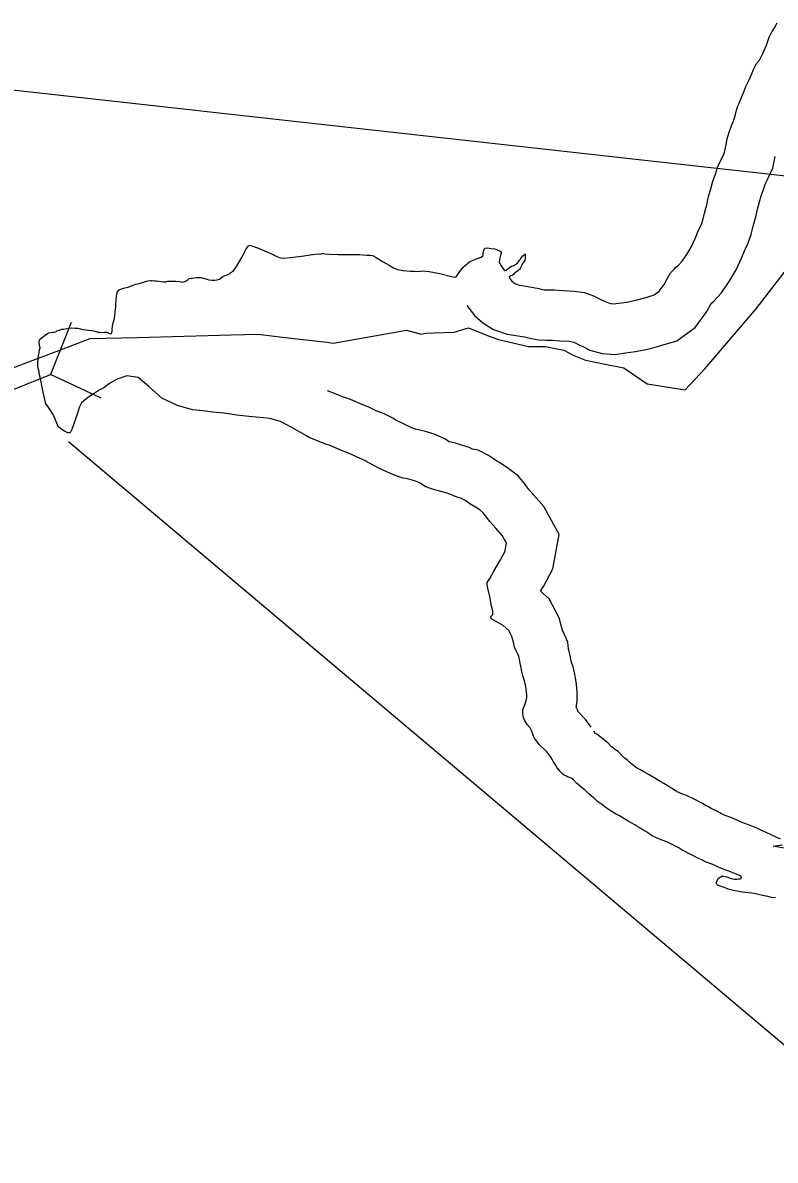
# Model space of a CAD drawing. Extents: x 1662474 to 1856135, y 779280 to 917889.
# Drawn here: x 1732908 to 1734028, y 797388 to 799082 of the extents above; entities that cross this region are included whole.
import ezdxf

# ---------------------------------------------------------------- set-up
doc = ezdxf.new("R2010")
doc.units = 0
for name, color, linetype in [('Exist Boundary Political City Limit New', 7, 'Continuous'), ('Exist Hydrographic Lake Shore', 7, 'Continuous'), ('Exist Road Secondary Structure Culvert CELL', 7, 'Continuous'), ('Exist Road Secondary Structure Standard Bridge Number Label', 7, 'Continuous'), ('Exist Vertical Profile Horizontal Axis Label Major', 7, 'Continuous'), ('Map Preparation Boundary City Limit Buffer Line', 7, 'Continuous'), ('Old_Level_44', 7, 'Continuous')]:
    doc.layers.add(name, color=color, linetype=linetype)

msp = doc.modelspace()

# ---------------------------------------------------------------- linework, layer by layer
at = {"layer": 'Exist Boundary Political City Limit New'}
msp.add_lwpolyline([(1732862.6, 798556.4), (1732961.8, 798593.8), (1733008.6, 798611.4), (1733078.5, 798613.3), (1733218.5, 798617.1), (1733258.2, 798618.2), (1733294.6, 798613.8), (1733360.9, 798605.9), (1733370.2, 798604.8), (1733395.4, 798609.2), (1733479.2, 798624.1), (1733501, 798618.2), (1733507.9, 798619.4), (1733520.4, 798619.8), (1733550.5, 798620.9), (1733571.6, 798627.4), (1733602.2, 798614.9), (1733616.5, 798610.2), (1733660.9, 798599.6), (1733686.5, 798599.9), (1733713.5, 798594.2), (1733728.4, 798586.4), (1733745.6, 798579.2), (1733770.2, 798574.2), (1733802.9, 798568.1), (1733837.8, 798544), (1733894.2, 798535), (1733923.5, 798566.2), (1733999.9, 798655.6), (1734073.4, 798751.2)], dxfattribs=at)
at = {"layer": 'Exist Hydrographic Lake Shore'}
for points in [[(1733954.8, 798897.9), (1733956.9, 798908.9), (1733959.8, 798918.9), (1733963.4, 798928.3), (1733966.8, 798937), (1733969.1, 798945.1), (1733970.8, 798951.7), (1733972, 798956.4), (1733973.6, 798959.6), (1733975.1, 798963.5), (1733978.1, 798970.6), (1733981.8, 798978.8), (1733984.6, 798987.1), (1733988.9, 798995.8), (1733992.8, 799004.7), (1733996.1, 799012.3), (1733998.5, 799017.3), (1734000.6, 799021), (1734004.9, 799026), (1734009.6, 799034.9), (1734015.4, 799048.6), (1734019.5, 799060.4), (1734021.6, 799065.6), (1734023.8, 799069), (1734027.1, 799074.2), (1734031.4, 799081.9)], [(1733590.4, 798732.6), (1733593.6, 798735.2), (1733593.6, 798738.6), (1733594.4, 798742.8), (1733595.9, 798746.2), (1733600.1, 798746.4), (1733605.6, 798745.7), (1733610.4, 798744.9), (1733614, 798744.1), (1733616.4, 798742.5), (1733618.5, 798742), (1733620.4, 798740.7), (1733620.4, 798738.3), (1733619.5, 798735.9), (1733618.2, 798731.8), (1733617.1, 798725.2), (1733620.1, 798719.7), (1733623.2, 798715.2), (1733625.4, 798713.1), (1733627.6, 798713.6), (1733630.6, 798716), (1733634.2, 798718.4), (1733636.9, 798719.9), (1733639.2, 798720.4), (1733642.1, 798722.3), (1733644.5, 798723.9), (1733646, 798726), (1733647.6, 798728.1), (1733649.2, 798729.9), (1733650.8, 798732), (1733652.4, 798734.9), (1733655.8, 798737.8), (1733656, 798732.8), (1733656, 798730.7), (1733655.5, 798728.3), (1733653.6, 798725.4), (1733652.1, 798723.1), (1733651, 798720.8), (1733650.2, 798718.9), (1733649, 798716.8), (1733647.6, 798714.4), (1733645.2, 798712.6), (1733642.9, 798710.8), (1733640.8, 798709.2), (1733638.8, 798707.1), (1733636.4, 798705.2), (1733634.2, 798704.8), (1733632.4, 798702.9), (1733633.8, 798700), (1733636.1, 798696.9), (1733638.5, 798694.8), (1733641.4, 798692.9), (1733646.9, 798691.1), (1733657.4, 798689.5), (1733668.4, 798687.7), (1733676.5, 798686.1), (1733681.2, 798684.8), (1733684.4, 798684.2), (1733689.6, 798684), (1733699.4, 798684), (1733712.5, 798683.2), (1733728.8, 798682.1), (1733744.2, 798680.1), (1733757.6, 798675.1), (1733767.6, 798670.3), (1733775.2, 798666.9), (1733779.9, 798664.6), (1733783.6, 798663.5), (1733787.5, 798663.2), (1733795.6, 798664.3), (1733807.2, 798665.9), (1733822.8, 798669.3), (1733837.6, 798673.2), (1733847.9, 798676.4), (1733855.5, 798681.9), (1733862.9, 798691.9), (1733868.4, 798702.4), (1733872.2, 798709.4), (1733875.8, 798712.9), (1733878.1, 798715.2), (1733880.4, 798717.6), (1733884.4, 798721), (1733889.6, 798726.8), (1733896.5, 798736.5), (1733903.5, 798748.8), (1733909.6, 798761.7), (1733914.2, 798772.9), (1733918, 798780.6), (1733920.4, 798787.9), (1733923.2, 798798.4), (1733926.4, 798810.5), (1733929.2, 798823.1), (1733932.6, 798834.6), (1733935.5, 798845.9), (1733939.2, 798856.4), (1733942.6, 798866.4), (1733946.4, 798875.1), (1733949.8, 798881.9), (1733952.9, 798888.7), (1733954.8, 798897.9)], [(1733047.6, 798674.2), (1733048.8, 798680.8), (1733051.6, 798684), (1733055.2, 798685.6), (1733060, 798686.9), (1733065.2, 798688.2), (1733070.8, 798690.6), (1733076.2, 798692.6), (1733081.2, 798693.7), (1733086.5, 798694.8), (1733090.8, 798696.3), (1733094.4, 798697.4), (1733098, 798697.9), (1733100.6, 798697.9), (1733104.1, 798697.6), (1733107.2, 798697.6), (1733110.6, 798696.9), (1733114.2, 798696.3), (1733117.8, 798696.1), (1733120.9, 798696.1), (1733124, 798697.1), (1733128.8, 798697.1), (1733135.6, 798696.9), (1733142.1, 798696.3), (1733145.5, 798695.6), (1733149.2, 798696.3), (1733151.4, 798697.6), (1733153.6, 798699.2), (1733156, 798701.1), (1733157.9, 798701.3), (1733160.5, 798701.6), (1733163.1, 798701.8), (1733166.8, 798702.4), (1733170.5, 798702.4), (1733173.6, 798702.4), (1733176, 798701.6), (1733178.9, 798700.8), (1733181.5, 798700), (1733184.9, 798699.2), (1733189.6, 798698.7), (1733194.1, 798698.7), (1733197.5, 798699.2), (1733200.6, 798700.2), (1733202.8, 798701.6), (1733205.9, 798703.7), (1733209.4, 798705.2), (1733213.2, 798707.1), (1733215.6, 798708.1), (1733218, 798709.7), (1733221.1, 798712.1), (1733226.4, 798718.9), (1733234, 798732), (1733240.2, 798744.1), (1733244.2, 798749.6), (1733246.6, 798750.4), (1733251.4, 798748.8), (1733257.4, 798746.7), (1733263.6, 798744.1), (1733271.5, 798740.9), (1733280.8, 798736.5), (1733283.4, 798735.4), (1733286.5, 798733.6), (1733291.2, 798731.5), (1733296.8, 798731.2), (1733306.4, 798732.2), (1733323.2, 798734.4), (1733339.5, 798736.5), (1733347.9, 798737.5), (1733350.8, 798737.2), (1733353.9, 798738.1), (1733355.8, 798738.1), (1733358.1, 798737.8), (1733364.4, 798737.2), (1733377.5, 798736.8), (1733394.4, 798736.8), (1733409.6, 798736.5), (1733420.4, 798735.9), (1733425.9, 798735.7), (1733428.5, 798735.2), (1733431.4, 798734.1), (1733435.6, 798731.2), (1733444.5, 798726), (1733453.6, 798720.8), (1733459.8, 798716.8), (1733465.8, 798714.4), (1733474.6, 798712.9), (1733484.6, 798712.1), (1733492, 798711.8), (1733497.2, 798711.6), (1733503.2, 798712.3), (1733513.2, 798711.6), (1733529.2, 798708.4), (1733544.5, 798704.2), (1733550.8, 798702.9), (1733553.1, 798703.4), (1733556.2, 798707.9), (1733563.4, 798717.3), (1733573.4, 798726.5), (1733583.6, 798730.4), (1733590.4, 798732.6)], [(1733046.1, 798654.9), (1733046.4, 798659.3), (1733046.4, 798663.2), (1733046.9, 798668), (1733047.6, 798674.2)], [(1733335.6, 798463.5), (1733329.5, 798467.2), (1733322.5, 798470.9), (1733308.8, 798479.2), (1733292, 798487.9), (1733276, 798492.4), (1733260.8, 798493.9), (1733244.8, 798495.6), (1733226.6, 798497.6), (1733208, 798500.2), (1733190.6, 798502.1), (1733176.8, 798503.7), (1733160.8, 798505.5), (1733138.5, 798511.6), (1733114.9, 798522.8), (1733095.9, 798539.9), (1733079.9, 798553.6), (1733063.1, 798555.9), (1733048.4, 798550.9), (1733037.1, 798544.4), (1733028.8, 798538.3), (1733021.9, 798534.4), (1733014.6, 798529.9), (1733005.9, 798524.4), (1732999.1, 798518.9), (1732995.6, 798515.8), (1732994.1, 798512.9), (1732992.2, 798508.7), (1732989.4, 798500.5), (1732985.1, 798487.7), (1732981, 798476.1), (1732978.4, 798471.1), (1732975.2, 798471.1), (1732970, 798473.8), (1732964.5, 798476.9), (1732960.8, 798480.3), (1732958.6, 798485.3), (1732956.2, 798491.6), (1732953.1, 798498.4), (1732948.8, 798505.2), (1732944.8, 798511.3), (1732942.4, 798514.2), (1732941.1, 798520.5), (1732938.5, 798531.5), (1732936.1, 798544.1), (1732933.8, 798554.1), (1732932.4, 798559.6), (1732932.4, 798562.2), (1732931.4, 798565.6), (1732930.4, 798570.1), (1732930.4, 798575.6), (1732930.9, 798581.6), (1732931.4, 798586.4), (1732932.6, 798590), (1732933.2, 798594.5), (1732933.8, 798597.6), (1732933.2, 798602.4), (1732932.6, 798606.1), (1732933.2, 798608.9), (1732934.8, 798611.6), (1732937.9, 798614.2), (1732941.4, 798616), (1732942.6, 798617.6), (1732944.8, 798619.2), (1732947.1, 798619.9), (1732950.2, 798620.5), (1732952.6, 798621), (1732954.5, 798621.2), (1732957.1, 798621.5), (1732958.6, 798623.1), (1732962.9, 798624.1), (1732966, 798625.4), (1732968.6, 798625.7), (1732971.2, 798626.2), (1732976, 798626.8), (1732981.2, 798627.3), (1732986, 798627), (1732989.9, 798626.8), (1732993.9, 798626), (1732997.5, 798625.2), (1733002, 798624.7), (1733005.9, 798624.1), (1733010.4, 798623.6), (1733014, 798622.8), (1733017.2, 798622.1), (1733020.1, 798621.2), (1733022.5, 798620.8), (1733025.6, 798620.5), (1733029.5, 798621), (1733033.5, 798621), (1733036.4, 798619.7), (1733038.5, 798618.4), (1733040.9, 798619.7), (1733041.4, 798623.1), (1733041.4, 798626.2), (1733042.4, 798632.8), (1733044, 798640.1), (1733045.2, 798645.4), (1733045.5, 798650.1), (1733046.1, 798654.9)], [(1733694.1, 797987.9), (1733688.6, 797995.3), (1733684.1, 798000), (1733679.9, 798003.7), (1733676.8, 798007.1), (1733674.4, 798010.5), (1733672, 798013.7), (1733669.6, 798016.6), (1733668.1, 798020.8), (1733666.8, 798023.9), (1733665.5, 798027.6), (1733663.4, 798031.5), (1733659.1, 798036.8), (1733655.5, 798042.2), (1733653.6, 798046.8), (1733653.1, 798049.9), (1733652.6, 798052.8), (1733652.6, 798055.6), (1733652.6, 798058.2), (1733653.6, 798061.4), (1733655.5, 798066.1), (1733657.6, 798072.2), (1733658.4, 798076.9), (1733658.4, 798081.1), (1733658.1, 798085.1), (1733657.6, 798089.2), (1733656.9, 798093.4), (1733656.2, 798097.6), (1733655.2, 798101.9), (1733653.1, 798107.9), (1733651.2, 798115.8), (1733649.8, 798123.4), (1733648.6, 798128.1), (1733647.9, 798131.2), (1733646.9, 798135.2), (1733646.4, 798138.9), (1733645.2, 798141.5), (1733642.4, 798146.2), (1733640.2, 798151.7), (1733638.8, 798159.3), (1733636.4, 798167.8), (1733631.6, 798176.9), (1733623.2, 798184.2), (1733612.8, 798190.1), (1733605.4, 798194.2), (1733605.1, 798197.6), (1733607.8, 798200.5), (1733608, 798205.5), (1733605.9, 798213.1), (1733603.2, 798227.1), (1733600.4, 798239.6), (1733599.6, 798245.4), (1733599.6, 798248.1), (1733603.5, 798254.3), (1733609.4, 798265.1), (1733618, 798279.5), (1733625.6, 798293.7), (1733628, 798306.8), (1733621.6, 798318.4), (1733612.5, 798329.1), (1733603.5, 798339.1), (1733597.2, 798347.5), (1733593.2, 798352.5), (1733588.4, 798356.2), (1733579.6, 798361.9), (1733573.6, 798365.1), (1733567.6, 798369.6), (1733563.1, 798372.4), (1733560.2, 798374), (1733556.2, 798374.8), (1733550.8, 798376.9), (1733545.2, 798379.2), (1733539.5, 798381.1), (1733532.4, 798383.4), (1733522.8, 798385.6), (1733513.5, 798388.7), (1733507.2, 798391.3), (1733503.2, 798393.7), (1733499.6, 798396.3), (1733494.4, 798398.7), (1733488, 798400.8), (1733480.8, 798402.4), (1733474.4, 798403.4), (1733468.4, 798405.5), (1733460.2, 798408.4), (1733450.2, 798412.9), (1733439.2, 798418.1), (1733429.5, 798422.8), (1733424.2, 798425.8), (1733421.9, 798427.1), (1733420.1, 798428.4), (1733414, 798431.5), (1733404.9, 798435.2), (1733392.8, 798440.7), (1733379.9, 798445.9), (1733370, 798450.4), (1733364.4, 798452.5), (1733357.9, 798454.6), (1733346.9, 798459.3), (1733335.6, 798463.5)], [(1734028.5, 797778.5), (1734022.8, 797779.2), (1734017.1, 797780.6), (1734009.6, 797781.9), (1734001.1, 797784), (1733996.8, 797784.8), (1733993.5, 797785.6), (1733988, 797786.1), (1733983.4, 797786.4), (1733979.6, 797787.1), (1733976.8, 797787.7), (1733971.2, 797788.4), (1733966, 797789.2), (1733962, 797790.6), (1733958.4, 797791.6), (1733953.6, 797793.2), (1733947.6, 797795.3), (1733942.4, 797797.6), (1733940.2, 797801.6), (1733943.8, 797807.6), (1733949.8, 797811.3), (1733956.2, 797809.8), (1733962.9, 797807.1), (1733967.6, 797806.3), (1733971.2, 797806.3), (1733973.6, 797806.8), (1733976, 797806.8), (1733978.1, 797807.9), (1733977, 797810.8), (1733971.5, 797813.4), (1733961.5, 797817.1), (1733948.4, 797822.3), (1733935.2, 797828.1), (1733924.2, 797832.3), (1733918.8, 797834.9), (1733914, 797837), (1733906.4, 797841.2), (1733898.5, 797845.1), (1733894.1, 797847.5), (1733889.9, 797849.6), (1733883.6, 797853.3), (1733875.1, 797857.8), (1733866.8, 797861.7), (1733858.6, 797864.8), (1733851.6, 797868), (1733845.2, 797871.1), (1733840.2, 797874.3), (1733835.9, 797877.2), (1733831.9, 797879.2), (1733828, 797881.9), (1733823.8, 797884.2), (1733819.2, 797887.1), (1733814, 797890.1), (1733809.6, 797892.9), (1733802.8, 797896.9), (1733796.5, 797900.6), (1733790.4, 797903.7), (1733784.1, 797907.4), (1733776.8, 797912.4), (1733770, 797917.3), (1733764.4, 797921.6), (1733759.8, 797926), (1733754.8, 797929.7), (1733750.8, 797933.6), (1733747.6, 797936.5), (1733745.2, 797939.1), (1733742.1, 797941.2), (1733737.9, 797944.9), (1733732.6, 797949.4), (1733728, 797954.3), (1733725.4, 797956.4), (1733721.1, 797958), (1733718.8, 797958.6), (1733716.4, 797960.1), (1733714, 797961.2), (1733711.6, 797963), (1733710.1, 797964.8), (1733708.2, 797966.7), (1733706.6, 797968.5), (1733703.5, 797972.2), (1733701.4, 797976.4), (1733698.2, 797981.1), (1733694.1, 797987.9)]]:
    msp.add_lwpolyline(points, dxfattribs=at)
at = {"layer": 'Exist Road Secondary Structure Culvert CELL'}
for p in [(1732979.9, 798635.2), (1732764.9, 798484.3), (1733024.8, 798522.8)]:
    msp.add_line(p, (1732949.2, 798557.8), dxfattribs=at)
at = {"layer": 'Exist Road Secondary Structure Standard Bridge Number Label'}
msp.add_line((1732823.4, 798989.5), (1735288.6, 798715.6), dxfattribs=at)
at = {"layer": 'Exist Vertical Profile Horizontal Axis Label Major'}
msp.add_line((1732976.4, 798458.4), (1734773.8, 796941.9), dxfattribs=at)
at = {"layer": 'Map Preparation Boundary City Limit Buffer Line'}
msp.add_lwpolyline([(1732862.6, 798556.4), (1732961.8, 798593.8), (1733008.6, 798611.4), (1733078.5, 798613.3), (1733218.5, 798617.1), (1733258.2, 798618.2), (1733294.6, 798613.8), (1733360.9, 798605.9), (1733370.2, 798604.8), (1733395.4, 798609.2), (1733479.2, 798624.1), (1733501, 798618.2), (1733507.9, 798619.4), (1733520.4, 798619.8), (1733550.5, 798620.9), (1733571.6, 798627.4), (1733602.2, 798614.9), (1733616.5, 798610.2), (1733660.9, 798599.6), (1733686.5, 798599.9), (1733713.5, 798594.2), (1733728.4, 798586.4), (1733745.6, 798579.2), (1733770.2, 798574.2), (1733802.9, 798568.1), (1733837.8, 798544), (1733894.2, 798535), (1733923.5, 798566.2), (1733999.9, 798655.6), (1734073.4, 798751.2)], dxfattribs=at)
at = {"layer": 'Old_Level_44'}
for points in [[(1733569.4, 798660.7), (1733580.8, 798645.8), (1733593.2, 798634.7), (1733608.8, 798624.8), (1733629.1, 798617.9), (1733645.8, 798615.4), (1733654.9, 798613.9), (1733659.1, 798613.1), (1733665.3, 798611.4), (1733676.6, 798609.5), (1733687.8, 798609), (1733697.1, 798609), (1733707.7, 798608.3), (1733721.3, 798607.4), (1733725.9, 798606.8), (1733728.4, 798605.9), (1733736.4, 798602.1), (1733742.9, 798599.2), (1733752.2, 798594.4), (1733770.8, 798589.2), (1733790, 798587.9), (1733805.5, 798590), (1733820.4, 798592), (1733840.5, 798596.4), (1733858.2, 798601.1), (1733881.7, 798608.3), (1733908.9, 798627.9), (1733926.6, 798652), (1733932.8, 798663.7), (1733936.7, 798667.1), (1733948.2, 798679.7), (1733959.9, 798696.3), (1733970.1, 798714.1), (1733978.2, 798731.3), (1733982.7, 798742.1), (1733987.7, 798752.4), (1733992.3, 798766.5), (1733995.7, 798779.1), (1733999.2, 798792.7), (1734001.9, 798804.2), (1734005, 798814.9), (1734007.3, 798824), (1734010.1, 798831.8), (1734012.7, 798839.4), (1734014.5, 798843.5), (1734017.5, 798849.6), (1734024.6, 798865.2), (1734028.2, 798882.9)], [(1733754.2, 798032.8), (1733746, 798043.9), (1733735.9, 798054.4), (1733735.5, 798054.7), (1733734.5, 798057.6), (1733732, 798062.3), (1733733.4, 798071.1), (1733733.4, 798083.5), (1733732.8, 798091.9), (1733731.8, 798100.3), (1733730.9, 798105.6), (1733730, 798111.8), (1733727.3, 798123), (1733725.2, 798129.1), (1733724.6, 798131.7), (1733723, 798139.4), (1733721.6, 798145.4), (1733720.7, 798149.1), (1733720.6, 798149.5), (1733719.3, 798159.1), (1733712, 798176.1), (1733711.8, 798176.4), (1733711.8, 798176.7), (1733706.5, 798195.4), (1733691.7, 798224.1), (1733678.9, 798235.2), (1733683.2, 798242.4), (1733697.3, 798268.6), (1733706.5, 798319.7), (1733683.7, 798361.2), (1733669, 798378.5), (1733661.5, 798386.7), (1733656.6, 798393.4), (1733646, 798406.7), (1733631.6, 798417.5), (1733617.6, 798426.7), (1733613.7, 798428.7), (1733610.4, 798431.3), (1733601.3, 798437.1), (1733586.2, 798445.3), (1733577.5, 798447), (1733571.8, 798449.5), (1733562.7, 798452.4), (1733552.1, 798455.9), (1733542.9, 798457.9), (1733542, 798458.2), (1733537.5, 798461.5), (1733521.8, 798468.6), (1733507.8, 798473.3), (1733494.8, 798476.1), (1733492.9, 798476.4), (1733488.2, 798478), (1733481.8, 798480.9), (1733471.7, 798485.8), (1733464.1, 798489.4), (1733462.8, 798490.1), (1733460, 798492.3), (1733445.2, 798499.8), (1733434.4, 798504.1), (1733422.4, 798509.6), (1733409.4, 798514.9), (1733398.6, 798519.7), (1733389, 798523.4), (1733384.2, 798524.9), (1733374.8, 798528.9), (1733361.8, 798533.8)], [(1734036, 797865.7), (1734000.7, 797882.5), (1733988.4, 797887.1), (1733977.5, 797891.4), (1733963.8, 797897.5), (1733953.8, 797901.3), (1733949.8, 797903.2), (1733947.3, 797904.3), (1733941.2, 797907.7), (1733933, 797911.8), (1733928.8, 797914), (1733925.7, 797915.5), (1733920.1, 797918.9), (1733908.4, 797925), (1733896.2, 797930.7), (1733887.7, 797934), (1733883.7, 797935.8), (1733882, 797936.6), (1733881, 797937.3), (1733873.8, 797942), (1733870.2, 797943.9), (1733867.4, 797945.8), (1733862.3, 797948.6), (1733857.8, 797951.5), (1733853, 797954.2), (1733848.9, 797956.9), (1733840.4, 797961.7), (1733832.6, 797966.3), (1733826.5, 797969.5), (1733824.3, 797970.8), (1733819.9, 797973.7), (1733814.8, 797977.5), (1733813.1, 797978.7), (1733808.2, 797983.5), (1733803.6, 797986.9), (1733802.5, 797988), (1733800.9, 797989.4), (1733794.5, 797996.5), (1733787.6, 798001.1), (1733786.9, 798001.7), (1733784.6, 798003.6), (1733779.2, 798009.4), (1733762.9, 798022.5), (1733760.3, 798023.5), (1733758.3, 798026.8)], [(1734047.2, 797851.3), (1734025.2, 797855.3), (1734039.2, 797857.5)]]:
    msp.add_lwpolyline(points, dxfattribs=at)

doc.saveas('drawing.dxf')
